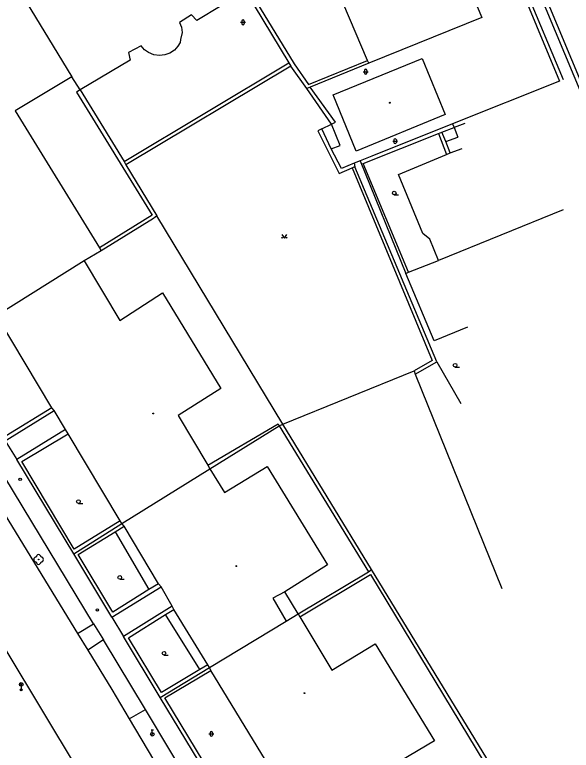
# Model space of a CAD drawing. Extents: x -599770 to -598493, y -1162076 to -1159209.
# Drawn here: x -598605.2 to -598548.1, y -1159605.2 to -1159529.8 of the extents above; entities that cross this region are included whole.
import ezdxf

# ---------------------------------------------------------------- set-up
doc = ezdxf.new("R2010")
doc.units = 0
doc.layers.add('Podklad', color=7, linetype='Continuous')

msp = doc.modelspace()

# ---------------------------------------------------------------- linework, layer by layer
at = {"layer": 'Podklad'}
for p, q in [((-598582.013, -1159530.538), (-598581.513, -1159530.538)), ((-598581.888, -1159530.413), (-598581.888, -1159530.663)), ((-598581.638, -1159530.413), (-598581.638, -1159530.663)), ((-598569.433, -1159535.608), (-598568.933, -1159535.608)), ((-598569.308, -1159535.483), (-598569.308, -1159535.733)), ((-598569.058, -1159535.483), (-598569.058, -1159535.733)), ((-598566.403, -1159542.728), (-598565.903, -1159542.728)), ((-598566.278, -1159542.603), (-598566.278, -1159542.853)), ((-598566.028, -1159542.603), (-598566.028, -1159542.853)), ((-598566.25, -1159548.238), (-598565.812, -1159548.238)), ((-598560, -1159565.907), (-598559.562, -1159565.907)), ((-598598.65, -1159579.887), (-598598.212, -1159579.887)), ((-598594.41, -1159587.668), (-598593.972, -1159587.668)), ((-598589.87, -1159595.448), (-598589.433, -1159595.448)), ((-598604.652, -1159598.59), (-598604.387, -1159598.325)), ((-598604.652, -1159598.325), (-598604.387, -1159598.59)), ((-598604.52, -1159598.645), (-598604.52, -1159599.02)), ((-598591.199, -1159603.696), (-598590.934, -1159603.431)), ((-598591.195, -1159603.122), (-598590.945, -1159603.122)), ((-598591.07, -1159603.372), (-598591.07, -1159603.122)), ((-598585.253, -1159603.528), (-598584.753, -1159603.528)), ((-598585.128, -1159603.403), (-598585.128, -1159603.653)), ((-598584.878, -1159603.403), (-598584.878, -1159603.653))]:
    msp.add_line(p, q, dxfattribs=at)
for points in [[(-598566.31, -1159490.63), (-598562.893, -1159498.819), (-598559.538, -1159506.85), (-598556.604, -1159513.877), (-598552.926, -1159522.682), (-598549.527, -1159530.821), (-598537.76, -1159558.993), (-598530.996, -1159575.187), (-598526.092, -1159586.93), (-598519.032, -1159599.888), (-598506.027, -1159623.757), (-598503.907, -1159627.454)], [(-598504.261, -1159627.64), (-598506.376, -1159623.952), (-598526.453, -1159587.103), (-598553.359, -1159522.682), (-598561.369, -1159503.506), (-598564.826, -1159495.228), (-598565.67, -1159499.22)], [(-598560.72, -1159508.25), (-598548.92, -1159536.42)], [(-598565.53, -1159510.53), (-598557.27, -1159530.06)], [(-598559.83, -1159511.22), (-598549.29, -1159536.57)], [(-598568.98, -1159534.45), (-598573.94, -1159522.78)], [(-598604.97, -1159526.83), (-598599.32, -1159536.12)], [(-598581.5, -1159527.3), (-598586.51, -1159530.36)], [(-598581.5, -1159527.3), (-598577.05, -1159534.68)], [(-598581.13, -1159527.21), (-598576.53, -1159534.8)], [(-598587.04, -1159529.78), (-598588.27, -1159530.57)], [(-598586.51, -1159530.36), (-598587.04, -1159529.78)], [(-598588.27, -1159530.57), (-598588.09, -1159531.03)], [(-598557.27, -1159530.06), (-598568.86, -1159534.74)], [(-598588.09, -1159531.03), (-598588.01, -1159531.6)], [(-598588.01, -1159531.6), (-598588.18, -1159532.29)], [(-598592.21, -1159532.95), (-598593.5, -1159533.65)], [(-598591.87, -1159533.35), (-598592.21, -1159532.95)], [(-598588.22, -1159532.61), (-598588.44, -1159532.97)], [(-598588.18, -1159532.29), (-598588.22, -1159532.61)], [(-598593.5, -1159533.65), (-598593.34, -1159534.41)], [(-598591.45, -1159533.65), (-598591.87, -1159533.35)], [(-598590.92, -1159533.86), (-598591.45, -1159533.65)], [(-598589.28, -1159533.7), (-598589.78, -1159533.88)], [(-598588.8, -1159533.4), (-598589.28, -1159533.7)], [(-598588.44, -1159532.97), (-598588.8, -1159533.4)], [(-598593.34, -1159534.41), (-598598.48, -1159537.47)], [(-598590.33, -1159533.95), (-598590.92, -1159533.86)], [(-598589.78, -1159533.88), (-598590.33, -1159533.95)], [(-598575.04, -1159536.91), (-598568.98, -1159534.45)], [(-598572.52, -1159537.97), (-598563.38, -1159534.24)], [(-598568.86, -1159534.74), (-598568.98, -1159534.45)], [(-598563.38, -1159534.24), (-598561.02, -1159540.01)], [(-598593.95, -1159544.83), (-598577.05, -1159534.68)], [(-598576.85, -1159535.04), (-598593.78, -1159545.15)], [(-598577.05, -1159534.68), (-598576.85, -1159535.04)], [(-598575.22, -1159537.32), (-598576.85, -1159535.04)], [(-598576.53, -1159534.8), (-598575.04, -1159536.91)], [(-598568.86, -1159534.74), (-598574.87, -1159537.18)], [(-598599.32, -1159536.12), (-598605.15, -1159539.62)], [(-598598.48, -1159537.47), (-598599.32, -1159536.12)], [(-598549.29, -1159536.57), (-598560.27, -1159540.95)], [(-598598.48, -1159537.47), (-598598.84, -1159537.72)], [(-598598.48, -1159537.47), (-598593.95, -1159544.83)], [(-598574.87, -1159537.18), (-598575.22, -1159537.32)], [(-598572.68, -1159540.98), (-598575.22, -1159537.32)], [(-598572.28, -1159540.78), (-598574.87, -1159537.18)], [(-598598.84, -1159537.72), (-598591.1, -1159550.31)], [(-598570.16, -1159543.74), (-598572.52, -1159537.97)], [(-598605.15, -1159539.62), (-598596.49, -1159553.68)], [(-598561.02, -1159540.01), (-598570.16, -1159543.74)], [(-598573.67, -1159541.47), (-598572.68, -1159540.98)], [(-598572.68, -1159540.98), (-598572.28, -1159540.78)], [(-598571.8, -1159543.16), (-598572.68, -1159540.98)], [(-598560.27, -1159540.95), (-598568.56, -1159544.26)], [(-598560.27, -1159540.95), (-598560.11, -1159541.34)], [(-598559.01, -1159540.92), (-598560.11, -1159541.34)], [(-598573.67, -1159541.47), (-598574.07, -1159541.67)], [(-598574.07, -1159541.67), (-598571.89, -1159546.05)], [(-598572.7, -1159543.53), (-598573.67, -1159541.47)], [(-598569.43, -1159545.01), (-598561.69, -1159541.93)], [(-598561.69, -1159541.93), (-598561.36, -1159541.8)], [(-598561.69, -1159541.93), (-598560.89, -1159544.11)], [(-598561.36, -1159541.8), (-598560.11, -1159541.34)], [(-598560.96, -1159542.78), (-598561.36, -1159541.8)], [(-598560.11, -1159541.34), (-598559.71, -1159542.32)], [(-598560.96, -1159542.78), (-598559.71, -1159542.32)], [(-598572.7, -1159543.53), (-598571.8, -1159543.16)], [(-598560.49, -1159543.94), (-598560.96, -1159542.78)], [(-598560.49, -1159543.94), (-598559.26, -1159543.47)], [(-598571.66, -1159545.53), (-598572.7, -1159543.53)], [(-598568.56, -1159544.26), (-598569.75, -1159544.76)], [(-598565.8, -1159546.14), (-598560.89, -1159544.11)], [(-598560.89, -1159544.11), (-598560.49, -1159543.94)], [(-598593.95, -1159544.83), (-598593.78, -1159545.15)], [(-598570.37, -1159545), (-598571.66, -1159545.53)], [(-598569.75, -1159544.76), (-598570.37, -1159545)], [(-598570.37, -1159545), (-598570.29, -1159545.35)], [(-598569.75, -1159544.76), (-598565.04, -1159556.3)], [(-598564.79, -1159556.18), (-598569.43, -1159545.01)], [(-598593.78, -1159545.15), (-598590.62, -1159550.38)], [(-598571.89, -1159546.05), (-598570.55, -1159545.48)], [(-598570.29, -1159545.35), (-598570.55, -1159545.48)], [(-598570.55, -1159545.48), (-598562.35, -1159565.24)], [(-598561.87, -1159565.37), (-598570.29, -1159545.35)], [(-598563.31, -1159552.19), (-598565.8, -1159546.14)], [(-598548.92, -1159549.78), (-598561.71, -1159554.98)], [(-598591.1, -1159550.31), (-598596.49, -1159553.68)], [(-598590.94, -1159550.65), (-598596.31, -1159553.99)], [(-598590.62, -1159550.38), (-598590.94, -1159550.65)], [(-598577.66, -1159571.75), (-598590.62, -1159550.38)], [(-598624.06, -1159552.05), (-598623.1, -1159553.62), (-598609.9, -1159575.08), (-598608.85, -1159576.79), (-598598.75, -1159593.23), (-598597.7, -1159594.94), (-598595.21, -1159598.99)], [(-598577.77, -1159552.295), (-598577.52, -1159552.67), (-598577.27, -1159552.295)], [(-598562.58, -1159552.77), (-598563.31, -1159552.19)], [(-598561.71, -1159554.98), (-598562.58, -1159552.77)], [(-598596.31, -1159553.99), (-598598.06, -1159555)], [(-598596.49, -1159553.68), (-598596.31, -1159553.99)], [(-598598.06, -1159555), (-598607.08, -1159560.66)], [(-598598.06, -1159555), (-598594.41, -1159561.11)], [(-598564.79, -1159556.18), (-598561.71, -1159554.98)], [(-598565.04, -1159556.3), (-598564.79, -1159556.18)], [(-598562.13, -1159563.22), (-598565.04, -1159556.3)], [(-598594.41, -1159561.11), (-598590.04, -1159558.28)], [(-598590.04, -1159558.28), (-598584.05, -1159568.11)], [(-598601.37, -1159570.09), (-598606.89, -1159560.93)], [(-598558.73, -1159561.8), (-598562.13, -1159563.22)], [(-598562.35, -1159565.24), (-598564.21, -1159566.3)], [(-598564.08, -1159566.63), (-598561.87, -1159565.37)], [(-598561.87, -1159565.37), (-598559.41, -1159569.64)], [(-598577.66, -1159571.75), (-598564.21, -1159566.3)], [(-598564.21, -1159566.3), (-598564.08, -1159566.63)], [(-598564.08, -1159566.63), (-598555.21, -1159588.63)], [(-598584.05, -1159568.11), (-598588.43, -1159570.86)], [(-598601.6, -1159602.39), (-598606.83, -1159593.76), (-598620.96, -1159570.45)], [(-598606.18, -1159573.47), (-598601.15, -1159570.36)], [(-598601.37, -1159570.09), (-598606.05, -1159572.97)], [(-598601.15, -1159570.36), (-598601.37, -1159570.09)], [(-598599.98, -1159572.32), (-598601.15, -1159570.36)], [(-598588.43, -1159570.86), (-598585.38, -1159575.95)], [(-598585.38, -1159575.95), (-598578.17, -1159571.71)], [(-598585.17, -1159576.35), (-598578.04, -1159571.92)], [(-598578.17, -1159571.71), (-598578.04, -1159571.92)], [(-598578.04, -1159571.92), (-598577.66, -1159571.75)], [(-598578.04, -1159571.92), (-598568.89, -1159586.92)], [(-598568.58, -1159586.65), (-598577.66, -1159571.75)], [(-598599.98, -1159572.32), (-598604.97, -1159575.39)], [(-598604.47, -1159575.6), (-598599.72, -1159572.74)], [(-598599.72, -1159572.74), (-598599.98, -1159572.32)], [(-598594.38, -1159581.69), (-598599.72, -1159572.74)], [(-598606.18, -1159573.47), (-598604.97, -1159575.39)], [(-598597.11, -1159592.23), (-598607.14, -1159575.74)], [(-598599.13, -1159585.05), (-598604.97, -1159575.39)], [(-598599.09, -1159584.59), (-598604.47, -1159575.6)], [(-598585.38, -1159575.95), (-598585.17, -1159576.35)], [(-598594.18, -1159581.95), (-598585.17, -1159576.35)], [(-598585.17, -1159576.35), (-598583.66, -1159578.78)], [(-598583.66, -1159578.78), (-598579.28, -1159576.11)], [(-598579.28, -1159576.11), (-598573.09, -1159586.2)], [(-598599.13, -1159585.05), (-598594.18, -1159581.95)], [(-598594.38, -1159581.69), (-598599.09, -1159584.59)], [(-598594.18, -1159581.95), (-598594.38, -1159581.69)], [(-598593.95, -1159582.22), (-598594.18, -1159581.95)], [(-598598.68, -1159585.13), (-598594.88, -1159582.79), (-598593.95, -1159582.22)], [(-598590.43, -1159588.12), (-598593.95, -1159582.22)], [(-598594.88, -1159582.79), (-598591.41, -1159588.73)], [(-598595.23, -1159591.57), (-598599.13, -1159585.05)], [(-598595.12, -1159591.03), (-598598.68, -1159585.13)], [(-598573.09, -1159586.2), (-598577.46, -1159588.94)], [(-598576.11, -1159591.21), (-598568.89, -1159586.92)], [(-598575.92, -1159591.51), (-598568.69, -1159587.19)], [(-598568.89, -1159586.92), (-598568.58, -1159586.65)], [(-598568.69, -1159587.19), (-598556.15, -1159607.88)], [(-598555.52, -1159608.06), (-598568.58, -1159586.65)], [(-598595.23, -1159591.57), (-598590.15, -1159588.46)], [(-598590.43, -1159588.12), (-598591.41, -1159588.73), (-598595.12, -1159591.03)], [(-598590.15, -1159588.46), (-598590.43, -1159588.12)], [(-598589.02, -1159590.43), (-598590.15, -1159588.46)], [(-598577.46, -1159588.94), (-598578.7, -1159589.62)], [(-598576.11, -1159591.21), (-598577.46, -1159588.94)], [(-598578.7, -1159589.62), (-598577.34, -1159591.97)], [(-598589.02, -1159590.43), (-598594.04, -1159593.54)], [(-598593.52, -1159593.66), (-598589.71, -1159591.29), (-598588.86, -1159590.76)], [(-598588.86, -1159590.76), (-598589.02, -1159590.43)], [(-598585.38, -1159596.43), (-598588.86, -1159590.76)], [(-598595.23, -1159591.57), (-598594.04, -1159593.54)], [(-598586.18, -1159596.91), (-598589.71, -1159591.29)], [(-598577.34, -1159591.97), (-598576.11, -1159591.21)], [(-598576.11, -1159591.21), (-598575.92, -1159591.51)], [(-598575.92, -1159591.51), (-598572.65, -1159596.98)], [(-598598.75, -1159593.23), (-598597.11, -1159592.23)], [(-598597.11, -1159592.23), (-598596.082, -1159593.882)], [(-598585.21, -1159596.73), (-598577.34, -1159591.97)], [(-598596.082, -1159593.882), (-598597.7, -1159594.94)], [(-598591.78, -1159601.031), (-598596.082, -1159593.882)], [(-598590.26, -1159599.81), (-598594.04, -1159593.54)], [(-598590.11, -1159599.28), (-598593.52, -1159593.66)], [(-598572.65, -1159596.98), (-598568.21, -1159594.28)], [(-598568.21, -1159594.28), (-598562.11, -1159604.24)], [(-598590.26, -1159599.81), (-598585.21, -1159596.73)], [(-598585.38, -1159596.43), (-598586.18, -1159596.91), (-598590.11, -1159599.28)], [(-598589.78, -1159599.82), (-598585.05, -1159597.03)], [(-598585.21, -1159596.73), (-598585.38, -1159596.43)], [(-598585.05, -1159597.03), (-598585.21, -1159596.73)], [(-598579.47, -1159606.23), (-598585.05, -1159597.03)], [(-598595.21, -1159598.99), (-598593.43, -1159602), (-598588.36, -1159610.56), (-598587.75, -1159611.59), (-598586.81, -1159613.18), (-598576.04, -1159631.37), (-598574.51, -1159633.95), (-598573.46, -1159635.72)], [(-598584.32, -1159609.62), (-598590.26, -1159599.81)], [(-598584.19, -1159609.09), (-598589.78, -1159599.82)], [(-598593.43, -1159602), (-598591.78, -1159601.031)], [(-598586.661, -1159609.544), (-598591.78, -1159601.031)], [(-598582, -1159634.95), (-598601.6, -1159602.39)], [(-598562.11, -1159604.24), (-598566.57, -1159606.88)]]:
    msp.add_lwpolyline(points, dxfattribs=at)
for centre, radius in [((-598566.71, -1159538.79), 0.045), ((-598566.71, -1159538.79), 0.0199), ((-598566.25, -1159548.05), 0.188), ((-598577.745, -1159552.645), 0.025), ((-598577.295, -1159552.645), 0.025), ((-598560, -1159565.72), 0.188), ((-598590.97, -1159570.67), 0.045), ((-598590.97, -1159570.67), 0.0199), ((-598604.63, -1159577.42), 0.125), ((-598598.65, -1159579.7), 0.188), ((-598602.74, -1159585.64), 0.025), ((-598582.45, -1159586.31), 0.045), ((-598582.45, -1159586.31), 0.0199), ((-598594.41, -1159587.48), 0.188), ((-598596.71, -1159590.81), 0.125), ((-598589.87, -1159595.26), 0.188), ((-598604.52, -1159598.457), 0.188), ((-598604.52, -1159599.02), 0.1), ((-598604.52, -1159599.02), 0.0723), ((-598604.52, -1159599.02), 0.0438), ((-598575.46, -1159599.35), 0.045), ((-598575.46, -1159599.35), 0.0199), ((-598591.07, -1159603.56), 0.188)]:
    msp.add_circle(centre, radius, dxfattribs=at)
for centre, radius, start, end in [((-598581.763, -1159530.413), 0.125, 0, 180), ((-598581.763, -1159530.663), 0.125, 180, 0), ((-598569.183, -1159535.483), 0.125, 0, 180), ((-598569.183, -1159535.733), 0.125, 180, 0), ((-598566.153, -1159542.603), 0.125, 0, 180), ((-598566.153, -1159542.853), 0.125, 180, 0), ((-598602.99, -1159585.64), 0.25, 90, 270), ((-598602.74, -1159585.39), 0.25, 0, 180), ((-598602.49, -1159585.64), 0.25, 270, 90), ((-598602.74, -1159585.89), 0.25, 180, 0), ((-598585.003, -1159603.403), 0.125, 0, 180), ((-598585.003, -1159603.653), 0.125, 180, 0)]:
    msp.add_arc(centre, radius, start, end, dxfattribs=at)

doc.saveas('drawing.dxf')
